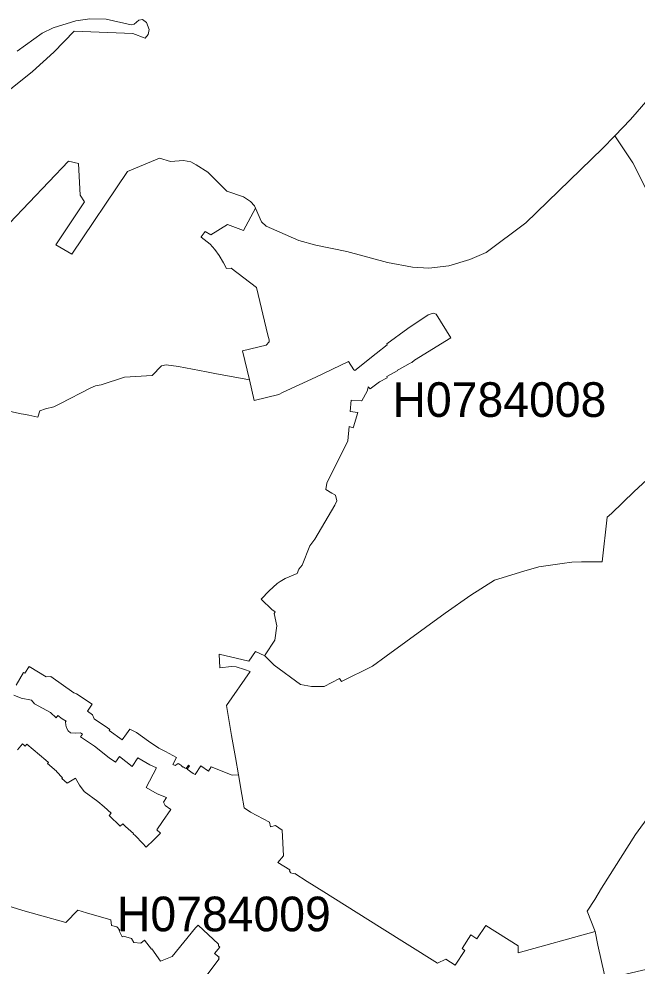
# Model space of a CAD drawing. Extents: x 369010 to 739155, y 6377141 to 6616555.
# Drawn here: x 543619 to 545403, y 6587721 to 6590455 of the extents above; entities that cross this region are included whole.
import ezdxf
from ezdxf.enums import TextEntityAlignment as Align

# ---------------------------------------------------------------- set-up
doc = ezdxf.new("R2010")
doc.units = 0
doc.header["$LTSCALE"] = 40
doc.layers.add('1', color=7, linetype='Continuous', lineweight=13)
doc.layers.add('2', color=7, linetype='Continuous')

msp = doc.modelspace()

# ---------------------------------------------------------------- linework, layer by layer
at = {"layer": '1'}
for points in [[(543237.59, 6589966.55), (543657.8, 6590303.52), (543719.37, 6590359.46), (543778.29, 6590419.37), (543947.1, 6590413.41), (543983.35, 6590399.84), (543992.29, 6590409.77), (543994.77, 6590424.66), (543986.99, 6590445.02), (543975.24, 6590453.3), (543965.31, 6590451.64), (543951.57, 6590440.22), (543943.13, 6590438.24), (543870.14, 6590454.95), (543823.8, 6590455.12), (543783.42, 6590449.49), (543717.88, 6590429.8), (543685.44, 6590413.74), (543613.78, 6590362.27)], [(545466.43, 6590260.32), (545384.17, 6590164.49), (545338.16, 6590117.49), (545390.46, 6590040.03), (545503.5, 6589813.79)], [(545338.16, 6590117.49), (545302.58, 6590081.24), (545081.8, 6589866.92), (544967.6, 6589781.19), (544920.43, 6589760.33), (544859.53, 6589742.46), (544801.44, 6589735.18), (544754.27, 6589738.49), (544682.11, 6589752.22), (544565.1, 6589784.16), (544476.05, 6589802.04), (544427.07, 6589815.94), (544332.23, 6589856.66), (544318.49, 6589869.23), (544301.45, 6589909.12), (544266.69, 6589844.74), (544220.52, 6589862.12), (544172.35, 6589831.5), (544156.14, 6589841.43), (544144.38, 6589825.87), (544145.21, 6589825.04), (544170.37, 6589804.52), (544184.44, 6589789.63), (544197.18, 6589772.08), (544208.93, 6589751.23), (544217.54, 6589734.35), (544231.77, 6589735.67), (544304.59, 6589679.73), (544337.36, 6589542.69), (544341.33, 6589528.63), (544340.67, 6589523.16), (544332.23, 6589512.9), (544264.04, 6589496.85), (544283.9, 6589413.77), (544298.14, 6589353.85), (544368.81, 6589371.23), (544379.07, 6589376.86), (544475.23, 6589421.05), (544570.23, 6589466.07), (544585.29, 6589442.4), (544588.43, 6589440.58), (544649.5, 6589488.91), (544681.78, 6589514.23), (544680.45, 6589517.37), (544740.86, 6589561.73), (544799.61, 6589601.28), (544813.85, 6589606.08), (544822.62, 6589602.77), (544865.32, 6589534.58), (544760.22, 6589470.04), (544752.94, 6589463.58), (544747.65, 6589460.94), (544717.19, 6589444.22), (544711.73, 6589441.57), (544712.39, 6589440.41), (544689.39, 6589427.34), (544680.29, 6589422.54), (544681.94, 6589419.23), (544658.94, 6589407.31), (544632.46, 6589387.45), (544626.66, 6589392.75), (544625.84, 6589386.95), (544623.52, 6589380.33), (544608.29, 6589352.2), (544607.8, 6589352.36), (544578.01, 6589354.85), (544575.19, 6589321.91), (544596.71, 6589319.26), (544584.63, 6589278.05), (544583.63, 6589274.91), (544571.55, 6589278.88), (544568.07, 6589237.5), (544507.17, 6589114.7), (544504.69, 6589096.99), (544522.06, 6589086.57), (544532.16, 6589080.11), (544536.63, 6589063.89), (544530.84, 6589051.48), (544473.24, 6588953.33), (544458.01, 6588933.8), (544436.33, 6588878.69), (544426.24, 6588866.78), (544422.1, 6588854.69), (544387.18, 6588839.8), (544372.95, 6588831.36), (544364.34, 6588825.07), (544341, 6588803.72), (544317.83, 6588780.22), (544318.66, 6588779.22), (544348.62, 6588750.1), (544358.38, 6588743.31), (544355.9, 6588738.34), (544363.18, 6588703.26), (544356.89, 6588662.05), (544329.09, 6588619.84), (544328.92, 6588616.86), (544355.57, 6588589.23), (544431.04, 6588534.11), (544463.48, 6588527.66), (544499.89, 6588528.49)], [(545503.5, 6589813.79), (545390.46, 6590040.03), (545338.16, 6590117.49)], [(543856.57, 6589398.71), (543923.6, 6589421.38), (544002.88, 6589425.68), (544030.35, 6589453.82), (544044.09, 6589456.3), (544079.01, 6589451.67), (544159.78, 6589436.44), (544189.07, 6589430.65), (544237.23, 6589421.55), (544283.9, 6589413.77), (544264.04, 6589496.85), (544332.23, 6589512.9), (544340.67, 6589523.16), (544341.33, 6589528.63), (544337.36, 6589542.69), (544304.59, 6589679.73), (544231.77, 6589735.67), (544217.54, 6589734.35), (544208.93, 6589751.23), (544197.18, 6589772.08), (544184.44, 6589789.63), (544170.37, 6589804.52), (544145.21, 6589825.04), (544144.38, 6589825.87), (544156.14, 6589841.43), (544172.35, 6589831.5), (544220.52, 6589862.12), (544266.69, 6589844.74), (544301.45, 6589909.12), (544298.63, 6589915.91), (544287.55, 6589928.48), (544267.02, 6589941.39), (544218.86, 6589957.94), (544164.08, 6590012.56), (544130.81, 6590034.41), (544114.59, 6590042.19), (544093.74, 6590046.82), (544056.67, 6590043.51), (544024.56, 6590053.11), (543931.71, 6590014.88), (543771.34, 6589776.05), (543725, 6589802.87), (543808.41, 6589927.49), (543795.17, 6589946.69), (543790.37, 6590037.39), (543761.74, 6590044.67), (543591.27, 6589865.43)], [(544813.85, 6589606.08), (544799.61, 6589601.28), (544740.86, 6589561.73), (544680.45, 6589517.37), (544681.78, 6589514.23), (544649.5, 6589488.91), (544588.43, 6589440.58), (544585.29, 6589442.4), (544570.23, 6589466.07), (544475.23, 6589421.05), (544379.07, 6589376.86), (544368.81, 6589371.23), (544298.14, 6589353.85), (544283.9, 6589413.77), (544237.23, 6589421.55), (544189.07, 6589430.65), (544159.78, 6589436.44), (544079.01, 6589451.67), (544044.09, 6589456.3), (544030.35, 6589453.82), (544002.88, 6589425.68), (543923.6, 6589421.38), (543856.57, 6589398.71), (543840.19, 6589395.73), (543823.97, 6589389.11), (543738.4, 6589345.08), (543719.2, 6589335.81), (543695.21, 6589329.19), (543678.99, 6589323.73), (543673.53, 6589305.36), (543647.87, 6589310.99), (543631.65, 6589314.3), (543625.7, 6589315.29), (543594.75, 6589321.42)], [(544074.05, 6588323.43), (544063.12, 6588302.9), (544069.25, 6588299.59), (544078.51, 6588305.39), (544083.48, 6588302.41), (544088.78, 6588298.93), (544087.95, 6588297.61), (544092.42, 6588294.79), (544093.24, 6588296.12), (544098.87, 6588292.64), (544101.68, 6588291.32), (544108.14, 6588301.25), (544110.95, 6588299.26), (544104.66, 6588289.33), (544104.66, 6588289), (544122.04, 6588276.92), (544127.34, 6588274.11), (544143.39, 6588298.77), (544165.57, 6588283.71), (544174.01, 6588296.12), (544233.92, 6588271.62), (544252.29, 6588272.62), (544243.36, 6588322.6), (544232.27, 6588386.48), (544217.54, 6588473.21), (544286.06, 6588571.35), (544269.34, 6588577.14), (544245.67, 6588584.59), (544232.1, 6588585.75), (544198.34, 6588581.78), (544197.01, 6588621.66), (544281.92, 6588601.14), (544301.45, 6588629.44), (544328.92, 6588616.86), (544329.09, 6588619.84), (544356.89, 6588662.05), (544363.18, 6588703.26), (544355.9, 6588738.34), (544358.38, 6588743.31), (544348.62, 6588750.1), (544318.66, 6588779.22), (544317.83, 6588780.22), (544341, 6588803.72), (544364.34, 6588825.07), (544372.95, 6588831.36), (544387.18, 6588839.8), (544422.1, 6588854.69), (544426.24, 6588866.78), (544436.33, 6588878.69), (544458.01, 6588933.8), (544473.24, 6588953.33), (544530.84, 6589051.48), (544536.63, 6589063.89), (544532.16, 6589080.11), (544522.06, 6589086.57), (544504.69, 6589096.99), (544507.17, 6589114.7), (544568.07, 6589237.5), (544571.55, 6589278.88), (544583.63, 6589274.91), (544584.63, 6589278.05), (544596.71, 6589319.26), (544575.19, 6589321.91), (544578.01, 6589354.85), (544607.8, 6589352.36), (544608.29, 6589352.2), (544623.52, 6589380.33), (544625.84, 6589386.95), (544626.66, 6589392.75), (544632.46, 6589387.45), (544658.94, 6589407.31), (544681.94, 6589419.23), (544680.29, 6589422.54), (544689.39, 6589427.34), (544712.39, 6589440.41), (544711.73, 6589441.57), (544717.19, 6589444.22), (544747.65, 6589460.94), (544752.94, 6589463.58), (544760.22, 6589470.04), (544865.32, 6589534.58), (544822.62, 6589602.77), (544813.85, 6589606.08)], [(545786.68, 6589452.33), (545394.6, 6589090.54), (545328.57, 6589026.98), (545316.81, 6589016.89), (545302.25, 6588887.46), (545242.34, 6588887.96), (545214.37, 6588886.64), (545186.56, 6588883.49), (545119.37, 6588873.23), (545076.01, 6588861.15), (544991.6, 6588835), (544922.75, 6588791.31), (544848.94, 6588740.17), (544678.3, 6588616.04), (544639.57, 6588586.91), (544549.87, 6588542.22), (544543.58, 6588550.66), (544499.89, 6588528.49), (544463.48, 6588527.66), (544431.04, 6588534.11), (544355.57, 6588589.23), (544328.92, 6588616.86), (544301.45, 6588629.44), (544281.92, 6588601.14), (544197.01, 6588621.66), (544198.34, 6588581.78), (544232.1, 6588585.75), (544245.67, 6588584.59), (544269.34, 6588577.14), (544286.06, 6588571.35), (544217.54, 6588473.21), (544232.27, 6588386.48), (544243.36, 6588322.6), (544252.29, 6588272.62), (544261.73, 6588216.51), (544269.17, 6588177.95), (544287.38, 6588165.04), (544342.33, 6588136.08), (544344.48, 6588122.5), (544359.71, 6588126.48), (544378.41, 6588113.24), (544382.38, 6588039.59), (544365.99, 6588019.73), (544400.75, 6587998.38), (544400.09, 6587996.22), (544402.9, 6587990.93), (544402.74, 6587990.43), (544414.98, 6587987.45), (544415.15, 6587987.78), (544450.73, 6587965.44), (544498.89, 6587935.48)], [(544499.89, 6588528.49), (544543.58, 6588550.66), (544549.87, 6588542.22), (544639.57, 6588586.91), (544678.3, 6588616.04), (544848.94, 6588740.17), (544922.75, 6588791.31), (544991.6, 6588835), (545076.01, 6588861.15), (545119.37, 6588873.23), (545186.56, 6588883.49), (545214.37, 6588886.64), (545242.34, 6588887.96), (545302.25, 6588887.46), (545316.81, 6589016.89), (545328.57, 6589026.98), (545394.6, 6589090.54), (545786.68, 6589452.33)], [(543594.75, 6589321.42), (543625.7, 6589315.29), (543631.65, 6589314.3), (543647.87, 6589310.99), (543673.53, 6589305.36), (543678.99, 6589323.73), (543695.21, 6589329.19), (543719.2, 6589335.81), (543738.4, 6589345.08), (543823.97, 6589389.11), (543840.19, 6589395.73), (543856.57, 6589398.71)], [(543610.63, 6588532.29), (543632.32, 6588568.21), (543635.46, 6588566.22), (543648.87, 6588585.92), (543697.03, 6588556.29), (543710.6, 6588556.95), (543777.63, 6588510.11), (543784.58, 6588506.64), (543830.09, 6588477.34), (543816.85, 6588456.66), (543831.09, 6588446.56), (543836.38, 6588434.48), (543874.45, 6588408.83), (543881.56, 6588404.36), (543879.25, 6588400.88), (543916.98, 6588374.07), (543929.73, 6588391.28), (543938.99, 6588404.52), (543958.52, 6588395.59), (543992.78, 6588370.1), (544022.74, 6588349.91), (544042.1, 6588340.64), (544074.05, 6588323.43)], [(544850.59, 6587740.69), (544826.43, 6587729.6), (544659.76, 6587834.2), (544498.89, 6587935.48), (544450.73, 6587965.44), (544415.15, 6587987.78), (544414.98, 6587987.45), (544402.74, 6587990.43), (544402.9, 6587990.93), (544400.09, 6587996.22), (544400.75, 6587998.38), (544365.99, 6588019.73), (544382.38, 6588039.59), (544378.41, 6588113.24), (544359.71, 6588126.48), (544344.48, 6588122.5), (544342.33, 6588136.08), (544287.38, 6588165.04), (544269.17, 6588177.95), (544261.73, 6588216.51), (544252.29, 6588272.62), (544233.92, 6588271.62), (544174.01, 6588296.12), (544165.57, 6588283.71), (544143.39, 6588298.77), (544127.34, 6588274.11), (544122.04, 6588276.92), (544104.66, 6588289), (544104.66, 6588289.33), (544110.95, 6588299.26), (544108.14, 6588301.25), (544101.68, 6588291.32), (544098.87, 6588292.64), (544093.24, 6588296.12), (544092.42, 6588294.79), (544087.95, 6588297.61), (544088.78, 6588298.93), (544083.48, 6588302.41), (544078.51, 6588305.39), (544069.25, 6588299.59), (544063.12, 6588302.9), (544074.05, 6588323.43), (544042.1, 6588340.64), (544022.74, 6588349.91), (543992.78, 6588370.1), (543958.52, 6588395.59), (543938.99, 6588404.52), (543929.73, 6588391.28), (543916.98, 6588374.07), (543879.25, 6588400.88), (543881.56, 6588404.36), (543874.45, 6588408.83), (543836.38, 6588434.48), (543831.09, 6588446.56), (543816.85, 6588456.66), (543830.09, 6588477.34), (543784.58, 6588506.64), (543777.63, 6588510.11), (543710.6, 6588556.95), (543697.03, 6588556.29), (543648.87, 6588585.92), (543635.46, 6588566.22), (543632.32, 6588568.21)], [(543632.32, 6588568.21), (543610.63, 6588532.29)], [(543604.34, 6588503), (543625.7, 6588494.06), (543655.49, 6588488.93), (543664.09, 6588478.01), (543709.94, 6588453.35), (543726.16, 6588437.62), (543730.96, 6588444.08), (543743.7, 6588434.81), (543755.45, 6588428.19), (543752.8, 6588426.04), (543753.8, 6588416.77), (543756.44, 6588408.5), (543761.24, 6588400.22), (543767.37, 6588394.1), (543782.1, 6588393.27), (543796.33, 6588394.43), (543801.96, 6588390.62), (543796.83, 6588383.17), (543836.55, 6588355.7), (543879.74, 6588321.94), (543897.12, 6588309.85), (543908.71, 6588326.07), (543945.95, 6588297.28), (543962.16, 6588322.1), (543996.59, 6588301.58), (544016.12, 6588292.97), (543985.67, 6588236.54), (544017.61, 6588217.83), (544045.08, 6588207.9), (544035.65, 6588194.17), (544041.28, 6588184.57), (544057.49, 6588172.98), (544033.17, 6588137.9), (544016.78, 6588113.9), (544027.21, 6588104.63), (544008.17, 6588085.43), (543986.16, 6588064.41), (543975.57, 6588076.16), (543955.05, 6588096.69), (543948.59, 6588102.48), (543949.26, 6588103.47), (543926.25, 6588123.83), (543918.47, 6588131.77), (543911.35, 6588124.82), (543878.92, 6588155.27), (543885.04, 6588162.23), (543864.85, 6588180.76), (543846.48, 6588195.66), (543807.09, 6588225.28), (543793.68, 6588242.99), (543781.77, 6588263.18), (543758.1, 6588249.28), (543742.71, 6588262.36), (543744.86, 6588264.67), (543726.82, 6588282.88), (543727.48, 6588283.54), (543701.66, 6588305.72), (543704.14, 6588308.7), (543696.7, 6588315.32), (543642.08, 6588361.99), (543636.95, 6588355.86), (543629.01, 6588362.65), (543614.28, 6588345.6)], [(543614.28, 6588345.6), (543629.01, 6588362.65), (543636.95, 6588355.86), (543642.08, 6588361.99), (543696.7, 6588315.32), (543704.14, 6588308.7), (543701.66, 6588305.72), (543727.48, 6588283.54), (543726.82, 6588282.88), (543744.86, 6588264.67), (543742.71, 6588262.36), (543758.1, 6588249.28), (543781.77, 6588263.18), (543793.68, 6588242.99), (543807.09, 6588225.28), (543846.48, 6588195.66), (543864.85, 6588180.76), (543885.04, 6588162.23), (543878.92, 6588155.27), (543911.35, 6588124.82), (543918.47, 6588131.77), (543926.25, 6588123.83), (543949.26, 6588103.47), (543948.59, 6588102.48), (543955.05, 6588096.69), (543975.57, 6588076.16), (543986.16, 6588064.41), (544008.17, 6588085.43), (544027.21, 6588104.63), (544016.78, 6588113.9), (544033.17, 6588137.9), (544057.49, 6588172.98), (544041.28, 6588184.57), (544035.65, 6588194.17), (544045.08, 6588207.9), (544017.61, 6588217.83), (543985.67, 6588236.54), (544016.12, 6588292.97), (543996.59, 6588301.58), (543962.16, 6588322.1), (543945.95, 6588297.28), (543908.71, 6588326.07), (543897.12, 6588309.85), (543879.74, 6588321.94), (543836.55, 6588355.7), (543796.83, 6588383.17), (543801.96, 6588390.62), (543796.33, 6588394.43), (543782.1, 6588393.27), (543767.37, 6588394.1), (543761.24, 6588400.22), (543756.44, 6588408.5), (543753.8, 6588416.77), (543752.8, 6588426.04), (543755.45, 6588428.19), (543743.7, 6588434.81), (543730.96, 6588444.08), (543726.16, 6588437.62), (543709.94, 6588453.35), (543664.09, 6588478.01), (543655.49, 6588488.93), (543625.7, 6588494.06), (543604.34, 6588503)], [(544498.89, 6587935.48), (544659.76, 6587834.2), (544826.43, 6587729.6), (544850.59, 6587740.69), (544877.73, 6587723.64), (544905.54, 6587766.17), (544897.59, 6587771.3), (544922.58, 6587810.86), (544940.46, 6587799.44), (544966.11, 6587838.33), (545059.46, 6587779.58), (545059.29, 6587759.39), (545281.73, 6587820.96), (545258.56, 6587879.54), (545280.9, 6587912.65), (545300.26, 6587946.08), (545398.41, 6588100.66), (545439.45, 6588157.92)], [(545439.45, 6588157.92), (545398.41, 6588100.66), (545300.26, 6587946.08), (545280.9, 6587912.65), (545258.56, 6587879.54), (545281.73, 6587820.96), (545289.84, 6587781.4), (545308.37, 6587696), (545324.92, 6587687.23), (545460.47, 6587718.34)], [(543571.58, 6587900.07), (543630, 6587881.53), (543678.33, 6587867.63), (543753.8, 6587847.11), (543788.55, 6587881.86), (543813.71, 6587874.41), (543884.38, 6587854.39), (543885.87, 6587838.17), (543900.93, 6587833.87), (543910.03, 6587824.43), (543907.88, 6587822.28), (543917.15, 6587805.4), (543920.29, 6587807.05), (543943.3, 6587800.6), (543950.25, 6587788.85), (543971.1, 6587787.36), (543981.2, 6587796.13), (544001.72, 6587770.15), (544002.22, 6587770.31), (544027.7, 6587734.73), (544060.81, 6587748.96), (544128.83, 6587831.55), (544136.27, 6587839), (544194.86, 6587783.72), (544194.53, 6587778.92), (544199, 6587775.28), (544183.61, 6587757.57), (544196.85, 6587746.31), (544195.03, 6587743.33), (544196.52, 6587742.18), (544161.43, 6587694.68)], [(544161.43, 6587694.68), (544196.52, 6587742.18), (544195.03, 6587743.33), (544196.85, 6587746.31), (544183.61, 6587757.57), (544199, 6587775.28), (544194.53, 6587778.92), (544194.86, 6587783.72), (544136.27, 6587839), (544128.83, 6587831.55), (544060.81, 6587748.96), (544027.7, 6587734.73), (544002.22, 6587770.31), (544001.72, 6587770.15), (543981.2, 6587796.13), (543971.1, 6587787.36), (543950.25, 6587788.85), (543943.3, 6587800.6), (543920.29, 6587807.05), (543917.15, 6587805.4), (543907.88, 6587822.28), (543910.03, 6587824.43), (543900.93, 6587833.87), (543885.87, 6587838.17), (543884.38, 6587854.39), (543813.71, 6587874.41), (543788.55, 6587881.86), (543753.8, 6587847.11), (543678.33, 6587867.63), (543630, 6587881.53), (543571.58, 6587900.07)], [(545308.37, 6587696), (545289.84, 6587781.4), (545281.73, 6587820.96), (545059.29, 6587759.39), (545059.46, 6587779.58), (544966.11, 6587838.33), (544940.46, 6587799.44), (544922.58, 6587810.86), (544897.59, 6587771.3), (544905.54, 6587766.17), (544877.73, 6587723.64), (544850.59, 6587740.69)]]:
    msp.add_lwpolyline(points, dxfattribs=at)

# ---------------------------------------------------------------- texts
at = {"layer": '2'}
for s, p in [('H0784008', (545005.43, 6589306.27)), ('H0784009', (544210.17, 6587821.38))]:
    msp.add_text(s, height=100, dxfattribs=at).set_placement(p, align=Align.CENTER)

doc.saveas('drawing.dxf')
